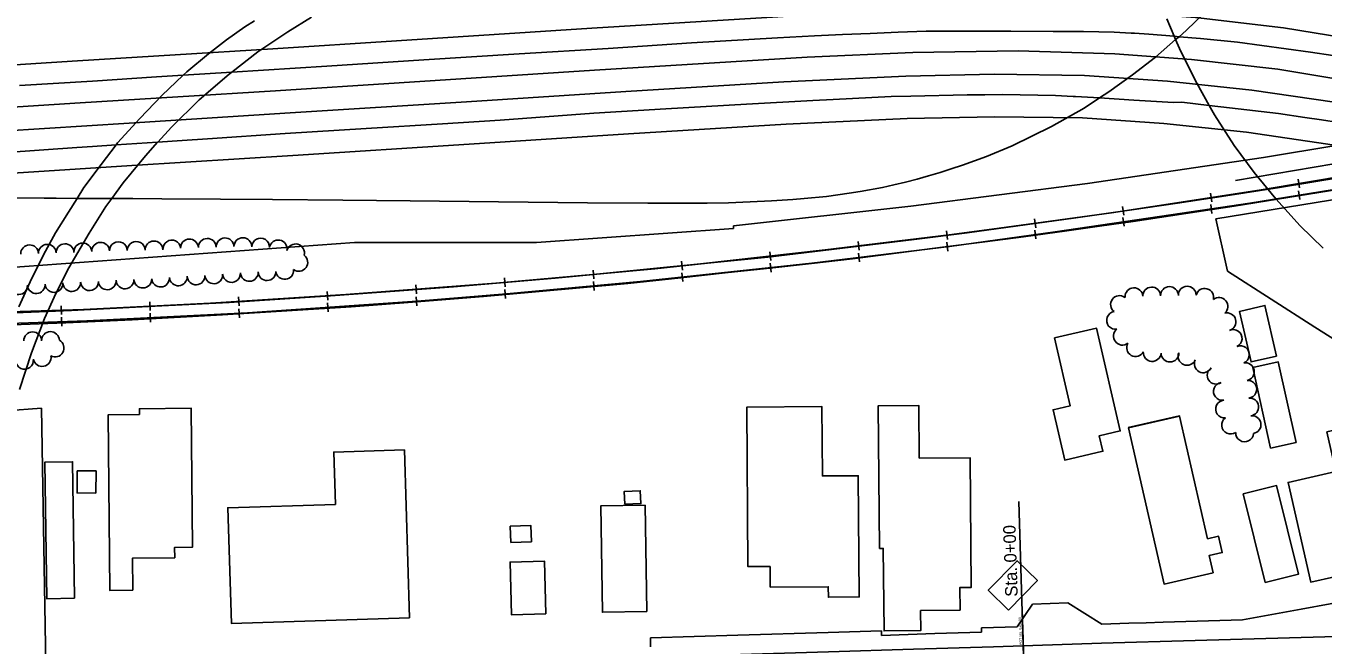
# Model space of a CAD drawing. Extents: x -25029 to 2274964, y -81170 to 687028.
# Drawn here: x -17619 to -16160, y -64437 to -63741 of the extents above; entities that cross this region are included whole.
import ezdxf

# ---------------------------------------------------------------- set-up
doc = ezdxf.new("R2010")
doc.units = 0
for name, color, linetype in [('81911BEA - RW_X_Fee_RW', 7, 'Continuous'), ('BLDG', 7, 'Continuous'), ('GE_X_CL_100', 7, 'Continuous'), ('GE_X_CL_20', 7, 'Continuous'), ('GE_X_CL_2000', 7, 'Continuous'), ('INTERSTATE', 7, 'Continuous'), ('PV_X_EOP', 7, 'Continuous'), ('RD_X_RR_1', 7, 'Continuous'), ('RR', 7, 'Continuous'), ('TREES', 7, 'Continuous'), ('WALL', 7, 'Continuous')]:
    doc.layers.add(name, color=color, linetype=linetype)

msp = doc.modelspace()

# ---------------------------------------------------------------- linework, layer by layer
at = {"layer": '81911BEA - RW_X_Fee_RW'}
for p, q in [((-16823.1, -63968.4), (-16823.1, -63965.6)), ((-16823.1, -63968.4), (-17044.8, -63984.3)), ((-17249.6, -63984.1), (-17641.2, -64012.6)), ((-17249.6, -63984.1), (-17044.8, -63984.3)), ((-17601.6, -64170.7), (-17641.6, -64173.6)), ((-17596.8, -64459.5), (-17601.6, -64170.7)), ((-16487.2, -64390.7), (-16447.2, -64389.5)), ((-16447.2, -64389.5), (-16408.9, -64413.3)), ((-16504.3, -64416.2), (-16487.2, -64390.7)), ((-16544.3, -64417.4), (-16504.3, -64416.2)), ((-16544.2, -64422.4), (-16544.3, -64417.4)), ((-16359, -64411.8), (-16340.1, -64411.2)), ((-16340.1, -64411.2), (-16250.8, -64408.5)), ((-16916.8, -64438.8), (-16916.7, -64428.8)), ((-16656.8, -64420.9), (-16716.8, -64422.7)), ((-16656.8, -64420.9), (-16656.7, -64425.9))]:
    msp.add_line(p, q, dxfattribs=at)
for points in [[(-16227.1, -63888.9), (-15981, -63847.8), (-15735.8, -63801.4), (-15491.7, -63749.7)], [(-16280.7, -63957.8), (-15992.8, -63910.9), (-15706.2, -63856.7), (-15421.1, -63795.3)], [(-16823.1, -63965.6), (-16624, -63943.5), (-16425.3, -63917.9), (-16227.1, -63888.9)], [(-16280.7, -63957.8), (-16268.6, -64013.3), (-16267.9, -64016.5)], [(-16267.9, -64016.5), (-16169.4, -64079.3), (-16127.7, -64105.8)], [(-16250.8, -64408.5), (-16184.8, -64396.4), (-16119.8, -64384.5), (-16069.3, -64375.3), (-16031.3, -64368.4), (-15996, -64361.9), (-15923, -64348.4)], [(-16359, -64411.8), (-16378.7, -64412.4), (-16408.9, -64413.3)], [(-16716.8, -64422.7), (-16818.3, -64425.8), (-16916.7, -64428.8)], [(-16544.2, -64422.4), (-16596.7, -64424), (-16656.7, -64425.9)]]:
    msp.add_lwpolyline(points, dxfattribs=at)
at = {"layer": 'BLDG'}
for points in [[(-16212.5, -64112), (-16225.6, -64055.1), (-16254.2, -64061.7), (-16241.1, -64118.6)], [(-16462.4, -64091.5), (-16444.8, -64167.9), (-16463.8, -64172.3), (-16450.8, -64228.9), (-16407.9, -64219), (-16411.9, -64201.6), (-16388.3, -64196.1), (-16414.9, -64080.6)], [(-16190.6, -64209.1), (-16210.6, -64118.5), (-16239.2, -64124.8), (-16219.2, -64215.4)], [(-17498.7, -64375.1), (-17499, -64339), (-17451.7, -64338.6), (-17451.8, -64327.1), (-17431.7, -64326.9), (-17433.1, -64170.6), (-17491.4, -64171.1), (-17491.3, -64177.6), (-17526.5, -64177.9), (-17524.7, -64375.4)], [(-16782, -64348.6), (-16781.9, -64371.7), (-16716.7, -64371.2), (-16716.6, -64383.1), (-16681.9, -64382.8), (-16682.9, -64246.4), (-16723.2, -64246.7), (-16723.8, -64168.7), (-16808.4, -64169.4), (-16807.1, -64348.7)], [(-16614.4, -64226.8), (-16615, -64167.4), (-16660.5, -64167.8), (-16658.9, -64328.2), (-16654.8, -64328.2), (-16653.9, -64421), (-16612.7, -64420.6), (-16612.9, -64398), (-16568.5, -64397.5), (-16568.8, -64372.2), (-16555.9, -64372), (-16557.3, -64226.2)], [(-16283.9, -64355.7), (-16288.4, -64336.3), (-16273.6, -64332.9), (-16277.8, -64314.5), (-16290.1, -64317.3), (-16321.6, -64179.6), (-16379.2, -64192.7), (-16339.1, -64368.3)], [(-16155.9, -64197.3), (-16145.8, -64241.6), (-16199.6, -64253.9), (-16174, -64366.1), (-16120.6, -64354), (-16117, -64370), (-16102, -64366.6), (-16105.3, -64352.4), (-16090.4, -64349), (-16112.9, -64250.7), (-16105.7, -64249.1), (-16119.4, -64189)], [(-17187.5, -64406.3), (-17193.3, -64217.4), (-17272.8, -64219.9), (-17271, -64278.7), (-17392, -64282.5), (-17388, -64412.5)], [(-17564.4, -64384.2), (-17566.5, -64230.8), (-17597.7, -64231.2), (-17595.6, -64384.7)], [(-17540.4, -64265.9), (-17540.2, -64241.1), (-17561.3, -64241), (-17561.5, -64265.7)], [(-16250.1, -64267), (-16225.3, -64366.4), (-16187.7, -64357), (-16212.5, -64257.6)], [(-16945.6, -64278.6), (-16927.4, -64277.7), (-16928.1, -64263.3), (-16946.3, -64264.2)], [(-16920.7, -64399.1), (-16922.7, -64279.6), (-16972.6, -64280.5), (-16970.6, -64399.9)], [(-17073.8, -64321.6), (-17050.5, -64320.7), (-17051.2, -64302.4), (-17074.4, -64303.2)], [(-17034.2, -64401.8), (-17035.7, -64342.6), (-17074.6, -64343.6), (-17073, -64402.8)], [(-16514, -64397.5), (-16481.5, -64364.2), (-16504.3, -64342), (-16536.7, -64375.3)]]:
    msp.add_lwpolyline(points, close=True, dxfattribs=at)
msp.add_lwpolyline([(-16379.3, -64192.4), (-16321.6, -64179.3), (-16379.3, -64192.4)], dxfattribs=at)
at = {"layer": 'GE_X_CL_100'}
msp.add_line((-16496.6, -64461.5), (-16502.4, -64275.5), dxfattribs=at)
at = {"layer": 'GE_X_CL_20'}
msp.add_line((-16496.5, -64465.5), (-16498.7, -64396.5), dxfattribs=at)
at = {"layer": 'GE_X_CL_2000'}
for points in [[(-17759.1, -63933.9), (-17598.5, -63934.3), (-17595.9, -63934.6), (-17584.9, -63934.6), (-17561.5, -63934.7), (-17522.4, -63934.9), (-17498.8, -63935), (-17466, -63935.1), (-17400.3, -63935.6), (-17341.8, -63936.1), (-17262.8, -63936.8), (-17186.9, -63937.6), (-17087.5, -63938.4), (-16987.4, -63939.5), (-16919.6, -63939.9), (-16852.9, -63940.1), (-16828.8, -63939.5), (-16804.7, -63938.6), (-16780.6, -63937.5), (-16756.5, -63936), (-16743.9, -63935), (-16718.6, -63932.4), (-16693.3, -63928.9), (-16680.8, -63926.9), (-16655.8, -63922.3), (-16642.8, -63919.4), (-16629.8, -63916.3), (-16616.8, -63912.9), (-16603.9, -63909.3), (-16591, -63905.5), (-16578.3, -63901.5), (-16565.6, -63897.3), (-16538.7, -63887.5), (-16509.8, -63875.7), (-16465.7, -63854), (-16428.9, -63833.1), (-16411.7, -63821.7), (-16401.3, -63814.8), (-16374.4, -63795.8), (-16348.7, -63775.9), (-16326.1, -63756.2), (-16322.2, -63752.9), (-16314.2, -63745.9), (-16283.6, -63716.3)], [(-17626.1, -64149.5), (-17612.9, -64108.2), (-17598.1, -64069.8), (-17585.5, -64041.5), (-17570.9, -64012.7), (-17548, -63973.7), (-17529.1, -63943.9), (-17522.4, -63934.9), (-17509.7, -63917.3), (-17484.7, -63886.7), (-17470.9, -63871.4), (-17470.8, -63871.4), (-17455.3, -63854.5), (-17424.2, -63823.8), (-17390.6, -63795.2), (-17387.5, -63792.8), (-17358.2, -63769.9), (-17324.5, -63747.4), (-17297.7, -63730.8)], [(-16336.1, -63732.8), (-16327.7, -63752.4), (-16326.1, -63756.2), (-16320.3, -63769.5), (-16302.3, -63805), (-16288.3, -63830.1), (-16282.4, -63840.9), (-16260.1, -63875.4), (-16237.6, -63905.6), (-16213.4, -63935.2), (-16185.9, -63965.4), (-16160.2, -63990.5)], [(-17362.1, -63735), (-17372.9, -63741.7), (-17393.3, -63756.6), (-17413.7, -63772.3), (-17438, -63792.3), (-17442.3, -63796.1), (-17466.3, -63819.1), (-17491.1, -63844.7), (-17515.9, -63872.4), (-17517.5, -63874.5), (-17534.5, -63896.7), (-17553.8, -63922.6), (-17561.5, -63934.7), (-17571.3, -63950.1), (-17585.7, -63973.4), (-17596.9, -63993.9), (-17612.3, -64024.2), (-17627, -64056.5)], [(-16149.4, -63774.2), (-16174.5, -63770.2), (-16256.4, -63759.1), (-16297.9, -63755), (-16322.2, -63752.9), (-16327.7, -63752.4), (-16356.1, -63749.9), (-16372.4, -63749.1), (-16375.9, -63749), (-16395.2, -63748), (-16412.4, -63747.4), (-16429.6, -63747.1), (-16446.7, -63747), (-16463.9, -63747), (-16511.5, -63746.7), (-16559, -63746.6), (-16606.6, -63746.6), (-16638, -63748), (-16669.4, -63749.3), (-16700.8, -63750.6), (-16732.1, -63751.9), (-16773.9, -63754.1), (-16870.5, -63759.8), (-16964.1, -63766), (-17064.5, -63772), (-17171.5, -63778.9), (-17280.5, -63786.1), (-17351.7, -63790.6), (-17387.5, -63792.8), (-17442.3, -63796.1), (-17472.2, -63797.9), (-17544.2, -63802.9), (-17626.3, -63807.8)], [(-17800.5, -63894.5), (-17561.7, -63877.3), (-17544.3, -63876.2), (-17517.5, -63874.5), (-17470.9, -63871.4), (-17443.4, -63869.7), (-17414.7, -63867.8), (-17327.6, -63861.9), (-17236.3, -63856.1), (-17150.4, -63850.7), (-17085.8, -63846.7), (-16980.5, -63838.9), (-16899.2, -63834), (-16808.6, -63828.9), (-16734.2, -63824.8), (-16711.2, -63823.6), (-16689.4, -63822.3), (-16667.6, -63821.2), (-16645.8, -63820.3), (-16624, -63819.6), (-16560.5, -63818.4), (-16540.6, -63818.1), (-16520.7, -63818), (-16500.8, -63818.2), (-16480.9, -63818.6), (-16461, -63819.2), (-16441.1, -63820), (-16438.5, -63820.1), (-16411.7, -63821.7), (-16411.7, -63821.7), (-16373, -63824.1), (-16328.4, -63826.8), (-16319.2, -63826.5), (-16288.3, -63830.1), (-16265.3, -63832.8), (-16210.4, -63839.4), (-16180.7, -63843.9), (-16161.9, -63846.5), (-16142.8, -63849.3)]]:
    msp.add_lwpolyline(points, dxfattribs=at)
at = {"layer": 'INTERSTATE'}
for points in [[(-15802.3, -63835), (-15947.7, -63791.8), (-16066.9, -63765.5), (-16204.6, -63742.8), (-16303.6, -63731.4), (-16391.9, -63724.8), (-16502.7, -63721.5), (-16623, -63723.4), (-16742.8, -63728.9), (-16982.5, -63743.5), (-17202.2, -63757.5), (-17341.4, -63766.6), (-17561.1, -63780), (-17760.1, -63792.9), (-17851.6, -63798.8)], [(-15904.3, -63854), (-15959.5, -63837.7), (-16075.9, -63812), (-16211.2, -63789.6), (-16308.1, -63778.5), (-16394.4, -63772), (-16503, -63768.8), (-16621.5, -63770.7), (-16740.3, -63776.1), (-16979.6, -63790.7), (-17199.1, -63804.7), (-17338.4, -63813.8), (-17558.1, -63827.2), (-17757.1, -63840.1), (-17850, -63846.1)], [(-15966.8, -63865.7), (-16065.5, -63840.6), (-16147.4, -63826.4), (-16240.3, -63812.9), (-16335.3, -63803), (-16428.7, -63796.6), (-16530.1, -63795.2), (-16629.4, -63797.2), (-16766.5, -63803.7), (-16944.2, -63814.6), (-17123.4, -63826.1), (-17321.9, -63838.6), (-17502.9, -63850), (-17741.4, -63865.3), (-17849.1, -63872)], [(-16079.2, -63886.7), (-16154.9, -63873.6), (-16246.2, -63860.3), (-16339.4, -63850.6), (-16430.7, -63844.3), (-16529.9, -63843), (-16627.8, -63844.9), (-16763.9, -63851.4), (-16941.2, -63862.2), (-17120.4, -63873.7), (-17318.9, -63886.3), (-17499.9, -63897.7), (-17738.4, -63912.9), (-17847.5, -63919.8)]]:
    msp.add_lwpolyline(points, dxfattribs=at)
at = {"layer": 'PV_X_EOP'}
msp.add_lwpolyline([(-17828.3, -64478), (-17699.9, -64474.4), (-17508.8, -64468.6), (-17307.4, -64461.7), (-17120.1, -64456.4), (-16939.6, -64451.2), (-16716.5, -64444.3), (-16620.7, -64441.4), (-16530.9, -64438.9), (-16409.5, -64434.7), (-16303.9, -64431.8), (-16158.1, -64427.7), (-15993.4, -64422.9), (-15878.9, -64416.8), (-15876.5, -64416.6)], dxfattribs=at)
at = {"layer": 'RD_X_RR_1'}
for p, q in [((-16269.6, -63931.7), (-16209.1, -63922.4)), ((-16260.1, -63943.3), (-16199.7, -63933.6)), ((-16373.9, -63960.7), (-16260.1, -63943.3))]:
    msp.add_line(p, q, dxfattribs=at)
for points in [[(-16209.1, -63922.4), (-16138.9, -63910.8), (-16104.8, -63905)], [(-16199.7, -63933.6), (-16130.2, -63922.6), (-16088.4, -63915.5)], [(-16375.3, -63947.6), (-16323.8, -63940), (-16269.6, -63931.7)], [(-17649.7, -64064), (-17567.9, -64060.9), (-17481.1, -64056.4), (-17390.6, -64051.6), (-17276.6, -64044.3), (-17199, -64038.8), (-17138.1, -64034.1), (-17023.7, -64024.3), (-16969.1, -64019.2), (-16911.6, -64013.7), (-16852.4, -64007.5), (-16784.8, -64000.7), (-16731.7, -63994.3), (-16682, -63988.5), (-16617.1, -63980.5), (-16560.6, -63973.3), (-16441, -63957), (-16375.3, -63947.6)], [(-17654.7, -64077.5), (-17574.1, -64074.6), (-17499.7, -64071.2), (-17398, -64065.6), (-17253.3, -64056.5), (-17184.2, -64051.3), (-17104.4, -64044.8), (-17046.1, -64039.8), (-16942, -64030.4), (-16882.5, -64024.1), (-16829.4, -64018.1), (-16782.3, -64013.1), (-16735.4, -64008), (-16689.3, -64002.5), (-16588.2, -63989.7), (-16540.8, -63983.5), (-16497.3, -63977.9), (-16448.3, -63971.2), (-16411.8, -63965.9), (-16373.9, -63960.7)]]:
    msp.add_lwpolyline(points, dxfattribs=at)
at = {"layer": 'RR'}
for p, q in [((-16188.3, -63912.9), (-16186.6, -63922.7)), ((-16287, -63928.8), (-16285.4, -63938.6)), ((-16187.9, -63926.1), (-16186.3, -63936)), ((-16385.8, -63943.8), (-16384.3, -63953.7)), ((-16286.6, -63941.6), (-16285.2, -63951.5)), ((-16484.8, -63957.8), (-16483.4, -63967.7)), ((-16385.6, -63956.1), (-16384.1, -63966)), ((-16583.8, -63971), (-16582.6, -63980.9)), ((-16484.5, -63970.3), (-16483.1, -63980.2)), ((-16782.3, -63994.6), (-16781.2, -64004.5)), ((-16683.1, -63983.1), (-16681.9, -63993)), ((-16583.5, -63983.9), (-16582.3, -63993.9)), ((-16881.7, -64005.4), (-16880.7, -64015.4)), ((-16782, -64007.6), (-16780.9, -64017.6)), ((-16682.7, -63996.2), (-16681.5, -64006.1)), ((-17080.8, -64024.1), (-17079.9, -64034.1)), ((-16981.2, -64015.2), (-16980.3, -64025.2)), ((-16881.4, -64018.3), (-16880.4, -64028.2)), ((-17280.1, -64039.2), (-17279.4, -64049.2)), ((-17180.4, -64031.9), (-17179.6, -64041.8)), ((-17080.4, -64037.2), (-17079.6, -64047.2)), ((-16980.9, -64028.1), (-16980, -64038.1)), ((-17479.7, -64050.9), (-17479.2, -64060.8)), ((-17379.9, -64045.5), (-17379.2, -64055.5)), ((-17279.8, -64052.2), (-17279.1, -64062.1)), ((-17180, -64045.3), (-17179.3, -64055.3)), ((-17579.5, -64055.3), (-17579.1, -64065.3)), ((-17579.2, -64068.4), (-17578.8, -64078.4)), ((-17479.3, -64063.8), (-17478.8, -64073.8)), ((-17379.5, -64058.8), (-17379, -64068.8))]:
    msp.add_line(p, q, dxfattribs=at)
for points in [[(-15355, -63747.1), (-15544.1, -63791.8), (-15735.2, -63833.9), (-15929.3, -63872.4), (-16129.4, -63908.1), (-16229.9, -63924.9), (-16305.2, -63936.7), (-16398.3, -63950.8), (-16524.5, -63968.3), (-16580.8, -63975.6), (-16720.2, -63992.7), (-16860.3, -64008.3), (-16977.2, -64019.9), (-17090.4, -64030), (-17259.1, -64042.9), (-17411.4, -64052.5), (-17554.2, -64059.5), (-17744.8, -64065.7), (-17842.4, -64068.1)], [(-15354.5, -63761.1), (-15600.3, -63818.3), (-15734.2, -63846.9), (-16094.5, -63915.9), (-16242.5, -63940.1), (-16331.4, -63953.3), (-16461.5, -63972.2), (-16580.2, -63988.6), (-16735.2, -64007.6), (-16927.9, -64028.3), (-17078.7, -64042.1), (-17179, -64050.3), (-17369.8, -64063.3), (-17550.7, -64072.4), (-17758.9, -64079.6), (-17841.9, -64080.9)]]:
    msp.add_lwpolyline(points, dxfattribs=at)
at = {"layer": 'TREES'}
for centre, radius, start, end in [((-17435.1, -63990.4), 10, 2.0609, 182.0609), ((-17415.1, -63989.8), 10, 1.4881, 181.4881), ((-17395.1, -63989.2), 10, 2.2374, 182.2374), ((-17375.1, -63988.9), 10, 359.1458, 179.1458), ((-17355.1, -63989.5), 10, 357.8243, 177.8244), ((-17614.9, -63997), 10, 1.6402, 181.6402), ((-17595, -63996.4), 10, 1.8323, 181.8323), ((-17575, -63995.7), 10, 1.9957, 181.9957), ((-17555, -63994.9), 10, 2.3447, 182.3447), ((-17535, -63994.1), 10, 2.2894, 182.2894), ((-17515, -63993.5), 10, 1.2392, 181.2392), ((-17495, -63993.1), 10, 1.3574, 181.3574), ((-17475, -63992.6), 10, 1.3577, 181.3577), ((-17455, -63991.6), 10, 4.4985, 184.4985), ((-17335.3, -63991.5), 10, 350.1746, 170.1746), ((-17315.8, -63995.9), 10, 344.6456, 164.6456), ((-17312.1, -64006.6), 10, 233.7048, 53.7048), ((-17467.6, -64024.3), 10, 183.9256, 3.9256), ((-17447.7, -64022.9), 10, 183.8414, 3.8414), ((-17427.7, -64021.8), 10, 182.6968, 2.6968), ((-17407.8, -64020.6), 10, 183.7872, 3.7872), ((-17387.8, -64019.2), 10, 184.1273, 4.1273), ((-17367.8, -64017.9), 10, 183.4322, 3.4322), ((-17347.9, -64017), 10, 181.7431, 1.7431), ((-17327.9, -64015.7), 10, 185.9251, 5.9251), ((-17627.4, -64032.8), 10, 182.8359, 2.8359), ((-17607.4, -64031.7), 10, 183.2288, 3.2288), ((-17587.5, -64030.4), 10, 184.1376, 4.1376), ((-17567.5, -64029.3), 10, 182.6123, 2.6123), ((-17547.5, -64028.4), 10, 182.5681, 2.5681), ((-17527.6, -64027.4), 10, 183.1553, 3.1553), ((-17507.6, -64026.3), 10, 182.7616, 2.7616), ((-17487.6, -64025.4), 10, 182.585, 2.585), ((-16372.9, -64045.2), 10, 2.3269, 182.3269), ((-16353, -64044.4), 10, 2.0771, 182.0771), ((-16333, -64043.9), 10, 1.2405, 181.2405), ((-16313, -64043.5), 10, 0.8564, 180.8564), ((-16293.3, -64045.9), 10, 345.3739, 165.3739), ((-16389.2, -64054), 10, 53.3034, 233.3034), ((-16383.1, -64045.8), 0.223, 46.3972, 226.3972), ((-16277.2, -64056.1), 10, 309.8788, 129.8788), ((-16393.6, -64071.9), 10, 98.9913, 278.9913), ((-16268.2, -64073.4), 10, 285.1198, 105.1198), ((-16385.9, -64089.6), 10, 127.7827, 307.7827), ((-16261.3, -64092.1), 10, 295.2566, 115.2566), ((-17611.4, -64094.8), 10, 0.5355, 180.5355), ((-17591.4, -64094.5), 10, 1.5188, 181.5188), ((-17586.2, -64103), 10, 241.2623, 61.2623), ((-16371.1, -64102.4), 10, 151.0148, 331.0148), ((-17600.8, -64113.6), 10, 190.6593, 10.6593), ((-16352.4, -64108), 10, 175.5779, 355.5779), ((-16332.4, -64108.6), 10, 181.0624, 1.0624), ((-16313.2, -64112.3), 10, 157.1451, 337.1451), ((-16253.2, -64110.4), 10, 292.3685, 112.3685), ((-17620.6, -64116.6), 10, 186.4707, 6.4707), ((-16295, -64120.7), 10, 152.9952, 332.9952), ((-16280.5, -64133.5), 10, 124.3609, 304.3609), ((-16247.6, -64129.5), 10, 280.6458, 100.6458), ((-16244.8, -64149.3), 10, 275.3829, 95.3829), ((-16273.4, -64151.7), 10, 98.516, 278.516), ((-16271, -64171.5), 10, 95.0588, 275.0588), ((-16242.7, -64169.1), 10, 276.5401, 96.5401), ((-16264.3, -64189.6), 10, 125.5335, 305.5335), ((-16240.1, -64189), 10, 278.7975, 98.7975), ((-16248.5, -64198.3), 10, 176.8373, 356.8373)]:
    msp.add_arc(centre, radius, start, end, dxfattribs=at)
at = {"layer": 'WALL'}
msp.add_lwpolyline([(-16122.6, -63894.8), (-16125.9, -63892.2), (-16258.8, -63914.5)], dxfattribs=at)

# ---------------------------------------------------------------- texts
at = {"layer": 'GE_X_CL_100'}
msp.add_text('Sta. 0+00', height=14, rotation=91.7964, dxfattribs=at).set_placement((-16503.6, -64382.3))
at = {"layer": 'GE_X_CL_20'}
msp.add_text('POT Sta. 0+00.00', height=2.8, rotation=91.7964, dxfattribs=at).set_placement((-16498.8, -64436.6))

doc.saveas('drawing.dxf')
